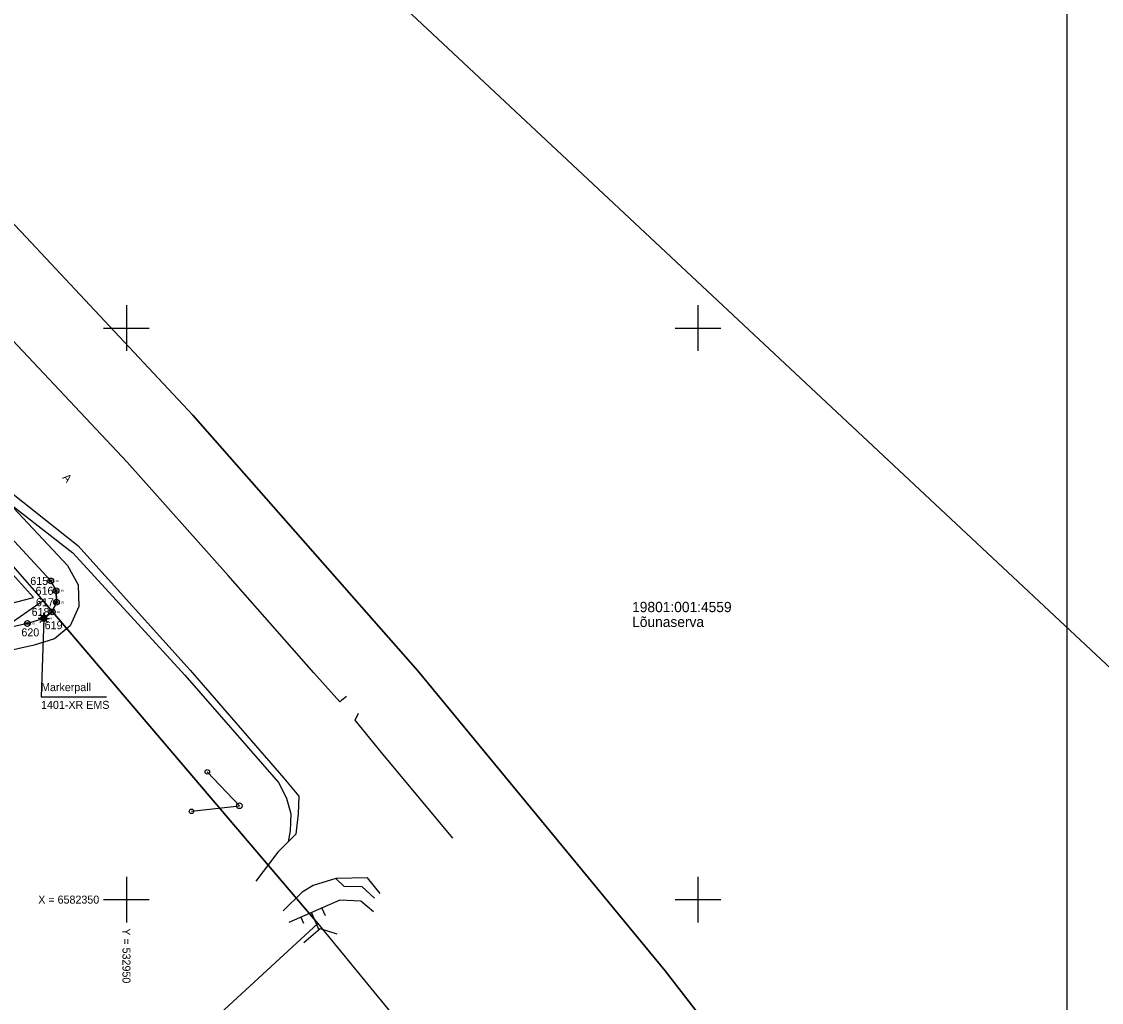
# Model space of a CAD drawing. Extents: x 532028 to 533559, y 6581810 to 6583914.
# Drawn here: x 532940.8 to 533035.3, y 6582341 to 6582426.8 of the extents above; entities that cross this region are included whole.
import ezdxf

# ---------------------------------------------------------------- set-up
doc = ezdxf.new("R2010")
doc.units = 0
for name, color, linetype in [('KOORDPUNKT', 7, 'Continuous'), ('MOOTKORG-EH2000', 7, 'Continuous'), ('MOOTMPUNKT', 7, 'Continuous'), ('MOOTNR', 7, 'Continuous'), ('MOOTPIIR', 7, 'Continuous'), ('PIIR', 7, 'Continuous'), ('POST', 7, 'Continuous'), ('RELJEEF', 7, 'Continuous'), ('SITRASS', 7, 'Continuous'), ('TEE', 7, 'Continuous'), ('VORK', 7, 'Continuous'), ('VORMISTUS', 7, 'Continuous')]:
    doc.layers.add(name, color=color, linetype=linetype)

msp = doc.modelspace()

# ---------------------------------------------------------------- linework, layer by layer
at = {"layer": 'KOORDPUNKT'}
for centre, radius in [((532943.379, 6582377.881), 0.25), ((532943.379, 6582377.881), 0.025), ((532943.379, 6582377.881), 0.0221), ((532943.379, 6582377.881), 0.0191), ((532943.379, 6582377.881), 0.0161), ((532943.379, 6582377.881), 0.0132), ((532943.379, 6582377.881), 0.0102), ((532943.379, 6582377.881), 0.00726), ((532943.379, 6582377.881), 0.0043), ((532943.845, 6582377.016), 0.25), ((532943.845, 6582377.016), 0.025), ((532943.845, 6582377.016), 0.0221), ((532943.845, 6582377.016), 0.0191), ((532943.845, 6582377.016), 0.0161), ((532943.845, 6582377.016), 0.0132), ((532943.845, 6582377.016), 0.0102), ((532943.845, 6582377.016), 0.00726), ((532943.845, 6582377.016), 0.0043), ((532943.875, 6582376.02), 0.25), ((532943.875, 6582376.02), 0.025), ((532943.875, 6582376.02), 0.0221), ((532943.875, 6582376.02), 0.0191), ((532943.875, 6582376.02), 0.0161), ((532943.875, 6582376.02), 0.0132), ((532943.875, 6582376.02), 0.0102), ((532943.875, 6582376.02), 0.00726), ((532943.875, 6582376.02), 0.0043), ((532942.779, 6582374.597), 0.25), ((532943.499, 6582375.166), 0.25), ((532943.499, 6582375.166), 0.025), ((532943.499, 6582375.166), 0.0221), ((532943.499, 6582375.166), 0.0191), ((532943.499, 6582375.166), 0.0161), ((532943.499, 6582375.166), 0.0132), ((532943.499, 6582375.166), 0.0102), ((532943.499, 6582375.166), 0.00726), ((532943.499, 6582375.166), 0.0043), ((532941.326, 6582374.155), 0.25), ((532941.326, 6582374.155), 0.025), ((532941.326, 6582374.155), 0.0221), ((532941.326, 6582374.155), 0.0191), ((532941.326, 6582374.155), 0.0161), ((532941.326, 6582374.155), 0.0132), ((532941.326, 6582374.155), 0.0102), ((532941.326, 6582374.155), 0.00726), ((532941.326, 6582374.155), 0.0043), ((532942.779, 6582374.597), 0.025), ((532942.779, 6582374.597), 0.0221), ((532942.779, 6582374.597), 0.0191), ((532942.779, 6582374.597), 0.0161), ((532942.779, 6582374.597), 0.0132), ((532942.779, 6582374.597), 0.0102), ((532942.779, 6582374.597), 0.00726), ((532942.779, 6582374.597), 0.0043)]:
    msp.add_circle(centre, radius, dxfattribs=at)
at = {"layer": 'MOOTMPUNKT'}
for centre in [(532943.379, 6582377.881), (532943.845, 6582377.016), (532943.875, 6582376.02), (532943.499, 6582375.166), (532941.326, 6582374.155), (532942.779, 6582374.597)]:
    msp.add_circle(centre, 0.1, dxfattribs=at)
at = {"layer": 'MOOTPIIR'}
for points in [[(532920.684, 6582404.994), (532944.848, 6582379.238), (532945.77, 6582377.545), (532945.844, 6582375.642), (532945.079, 6582373.943), (532943.707, 6582372.828), (532941.911, 6582372.246), (532939.079, 6582371.607)], [(532937.699, 6582375.365), (532941.862, 6582376.424), (532936.6, 6582382.263)]]:
    msp.add_lwpolyline(points, dxfattribs=at)
at = {"layer": 'PIIR'}
for points in [[(533154.42, 6582097.32), (533112.06, 6582171.06), (533108.15, 6582179.32), (533106.26, 6582182.64), (533095.61, 6582200.39), (533085.85, 6582216.52), (533074.77, 6582234.36), (533066.5, 6582247.33), (533055.15, 6582264.46), (533043.31, 6582281.71), (533013.8, 6582322.24), (532997.13, 6582343.77), (532975.5, 6582370.01), (532955.8, 6582392.38), (532940.8, 6582408.42), (532894.44, 6582456.87), (532882.18, 6582469.32), (532873.81, 6582477.92), (532862.32, 6582489.27), (532845.54, 6582506.36)], [(532853.96, 6582470.07), (532874.97, 6582448.14), (532906.19, 6582415.94), (532912.93, 6582408.56), (532936.79, 6582382.87), (532942.72, 6582376.15), (532966.73, 6582347.9), (533006.22, 6582299.73), (533037.25, 6582256.18), (533070.97, 6582205.32), (533100.32, 6582158.19)], [(532842.47, 6582339.5), (532879.38, 6582334.82), (532896.48, 6582349), (532936.79, 6582382.87), (532942.72, 6582376.15), (532916.52, 6582357.95), (532900.51, 6582344.09), (532882.1, 6582328.18), (532853.27, 6582313.83)], [(532847.51, 6582288.99), (532872.39, 6582258.94), (532912.53, 6582289.59), (532908.67, 6582294.53), (532940.34, 6582323.59), (532966.73, 6582347.9), (533006.22, 6582299.73), (533037.25, 6582256.18), (533070.97, 6582205.32), (533100.32, 6582158.19)]]:
    msp.add_lwpolyline(points, dxfattribs=at)
for points in [[(532940.8, 6582408.42), (532955.8, 6582392.38), (532975.5, 6582370.01), (532997.13, 6582343.77), (533013.8, 6582322.24), (533043.31, 6582281.71), (533055.15, 6582264.46), (533066.5, 6582247.33), (533074.77, 6582234.36), (533085.85, 6582216.52), (533095.61, 6582200.39), (533106.26, 6582182.64), (533108.15, 6582179.32), (533112.06, 6582171.06), (533158.18, 6582256.01), (532918.25, 6582480.51), (532894.44, 6582456.87)], [(532847.51, 6582288.99), (532872.39, 6582258.94), (532912.53, 6582289.59), (532908.67, 6582294.53), (532940.34, 6582323.59), (532966.73, 6582347.9), (532942.72, 6582376.15), (532916.52, 6582357.95), (532900.51, 6582344.09), (532882.1, 6582328.18), (532853.27, 6582313.83)]]:
    msp.add_lwpolyline(points, close=True, dxfattribs=at)
at = {"layer": 'POST'}
for points in [[(532957.072, 6582361.174), (532959.876, 6582358.214)], [(532955.694, 6582357.726), (532959.876, 6582358.214)]]:
    msp.add_lwpolyline(points, dxfattribs=at)
for centre, radius in [((532957.072, 6582361.174), 0.2), ((532955.694, 6582357.726), 0.2), ((532959.876, 6582358.214), 0.25)]:
    msp.add_circle(centre, radius, dxfattribs=at)
at = {"layer": 'RELJEEF'}
for p, q in [((532967.101, 6582349.254), (532967.38, 6582348.612)), ((532965.267, 6582348.455), (532965.497, 6582347.927)), ((532966.184, 6582348.855), (532966.832, 6582347.366))]:
    msp.add_line(p, q, dxfattribs=at)
for points in [[(532971.619, 6582348.925), (532970.515, 6582349.85), (532968.676, 6582349.94), (532964.204, 6582347.992)], [(532965.513, 6582346.255), (532966.958, 6582347.472), (532968.392, 6582346.994)]]:
    msp.add_lwpolyline(points, dxfattribs=at)
at = {"layer": 'SITRASS'}
for p, q in [((532942.602, 6582374.774), (532942.426, 6582374.951)), ((532942.779, 6582374.847), (532942.779, 6582375.097)), ((532942.956, 6582374.774), (532943.133, 6582374.951)), ((532942.529, 6582374.597), (532942.279, 6582374.597)), ((532942.602, 6582374.421), (532942.426, 6582374.244)), ((532942.779, 6582374.347), (532942.779, 6582374.097)), ((532942.956, 6582374.421), (532943.133, 6582374.244)), ((532943.029, 6582374.597), (532943.279, 6582374.597))]:
    msp.add_line(p, q, dxfattribs=at)
for points in [[(532942.779, 6582374.597), (532943.499, 6582375.166), (532943.875, 6582376.02), (532943.845, 6582377.016), (532943.379, 6582377.881), (532938.056, 6582383.632), (532931.424, 6582390.634), (532925.069, 6582397.423), (532919.241, 6582403.611), (532913.405, 6582409.705), (532911.297, 6582411.641), (532909.789, 6582413.044), (532908.48, 6582414.251), (532908.196, 6582414.76)], [(532938.056, 6582383.632), (532943.379, 6582377.881), (532943.845, 6582377.016), (532943.875, 6582376.02), (532943.499, 6582375.166), (532942.779, 6582374.597), (532941.326, 6582374.155), (532938.471, 6582373.518)], [(532942.779, 6582374.597), (532942.525, 6582367.738), (532948.245, 6582367.738)]]:
    msp.add_lwpolyline(points, dxfattribs=at)
for radius in [0.25, 0.225, 0.2, 0.175, 0.15, 0.125, 0.1, 0.075, 0.05, 0.025]:
    msp.add_circle((532942.779, 6582374.597), radius, dxfattribs=at)
at = {"layer": 'TEE'}
for points in [[(532969.242, 6582367.776), (532968.677, 6582367.296), (532966.382, 6582369.845), (532958.91, 6582378.362), (532950.049, 6582388.269), (532940.034, 6582398.946), (532932.445, 6582407.237), (532927.275, 6582414.068), (532927.263, 6582414.748)], [(532929.121, 6582394.846), (532929.715, 6582394.304), (532932.747, 6582391.61), (532938.909, 6582386.365), (532945.736, 6582380.985), (532955.561, 6582370.069), (532963.758, 6582360.636), (532965.076, 6582359.054), (532965.031, 6582357.515), (532964.805, 6582355.728), (532963.258, 6582354.154), (532961.317, 6582351.624)], [(532928.828, 6582394.38), (532932.355, 6582391.113), (532938.292, 6582385.803), (532945.304, 6582380.336), (532955.1, 6582369.649), (532963.292, 6582360.249), (532964.002, 6582358.867), (532964.38, 6582357.49), (532964.336, 6582356.008), (532964.139, 6582355.051)], [(532978.567, 6582355.374), (532972.313, 6582362.869), (532970.001, 6582365.704), (532970.292, 6582366.314)], [(532972.207, 6582350.544), (532971.081, 6582351.892), (532968.313, 6582351.847), (532966.339, 6582351.223), (532965.359, 6582350.651), (532963.72, 6582349.029)], [(532968.313, 6582351.847), (532969.027, 6582351.175), (532970.6, 6582351.142), (532971.704, 6582350.128)]]:
    msp.add_lwpolyline(points, dxfattribs=at)
at = {"layer": 'VORK'}
for p, q in [((532950, 6582402), (532950, 6582398)), ((533000, 6582402), (533000, 6582398)), ((532948, 6582400), (532952, 6582400)), ((532998, 6582400), (533002, 6582400)), ((532950, 6582352), (532950, 6582348)), ((533000, 6582352), (533000, 6582348)), ((532948, 6582350), (532952, 6582350)), ((532998, 6582350), (533002, 6582350))]:
    msp.add_line(p, q, dxfattribs=at)
at = {"layer": 'VORMISTUS'}
msp.add_lwpolyline([(532624.28, 6582268.666), (532624.28, 6582560.666), (533032.28, 6582560.666), (533032.28, 6582268.666)], close=True, dxfattribs=at)

# ---------------------------------------------------------------- texts
at = {"layer": 'KOORDPUNKT'}
for s, p in [('615 ', (532941.582, 6582377.531)), ('616 ', (532942.048, 6582376.666)), ('617 ', (532942.079, 6582375.67)), ('618 ', (532941.702, 6582374.816)), ('619 ', (532942.841, 6582373.653)), ('620 ', (532940.806, 6582373.035))]:
    msp.add_text(s, height=0.7, dxfattribs=at).set_placement(p)
at = {"layer": 'MOOTKORG-EH2000'}
for s, p in [(' 41.40', (532943.379, 6582377.793)), (' 41.38', (532943.845, 6582376.928)), (' 41.29', (532943.875, 6582375.933)), (' 41.19', (532943.499, 6582375.078)), (' 41.03', (532941.326, 6582374.068)), (' 41.14', (532942.779, 6582374.51))]:
    msp.add_text(s, height=0.175, dxfattribs=at).set_placement(p)
at = {"layer": 'MOOTNR'}
for s, p in [('13 ', (532943.052, 6582377.793)), ('14 ', (532943.518, 6582376.928)), ('15 ', (532943.549, 6582375.933)), ('16 ', (532943.172, 6582375.078)), ('18 ', (532941, 6582374.068)), ('17 ', (532942.453, 6582374.51))]:
    msp.add_text(s, height=0.175, dxfattribs=at).set_placement(p)
at = {"layer": 'PIIR'}
for s, p in [('19801:001:4559', (532994.246, 6582375.15)), ('Lõunaserva', (532994.246, 6582373.85))]:
    msp.add_text(s, height=0.9, dxfattribs=at).set_placement(p)
at = {"layer": 'SITRASS'}
for s, p in [('Markerpall', (532942.525, 6582368.238)), ('1401-XR EMS ', (532942.525, 6582366.688))]:
    msp.add_text(s, height=0.7, dxfattribs=at).set_placement(p)
at = {"layer": 'TEE'}
msp.add_text('A', height=0.7, rotation=311.88238, dxfattribs=at).set_placement((532944.356, 6582386.887))
at = {"layer": 'VORK'}
msp.add_text('X = 6582350', height=0.7, dxfattribs=at).set_placement((532942.282, 6582349.65))
msp.add_text('Y = 532950', height=0.7, rotation=270, dxfattribs=at).set_placement((532949.65, 6582347.49))

doc.saveas('drawing.dxf')
